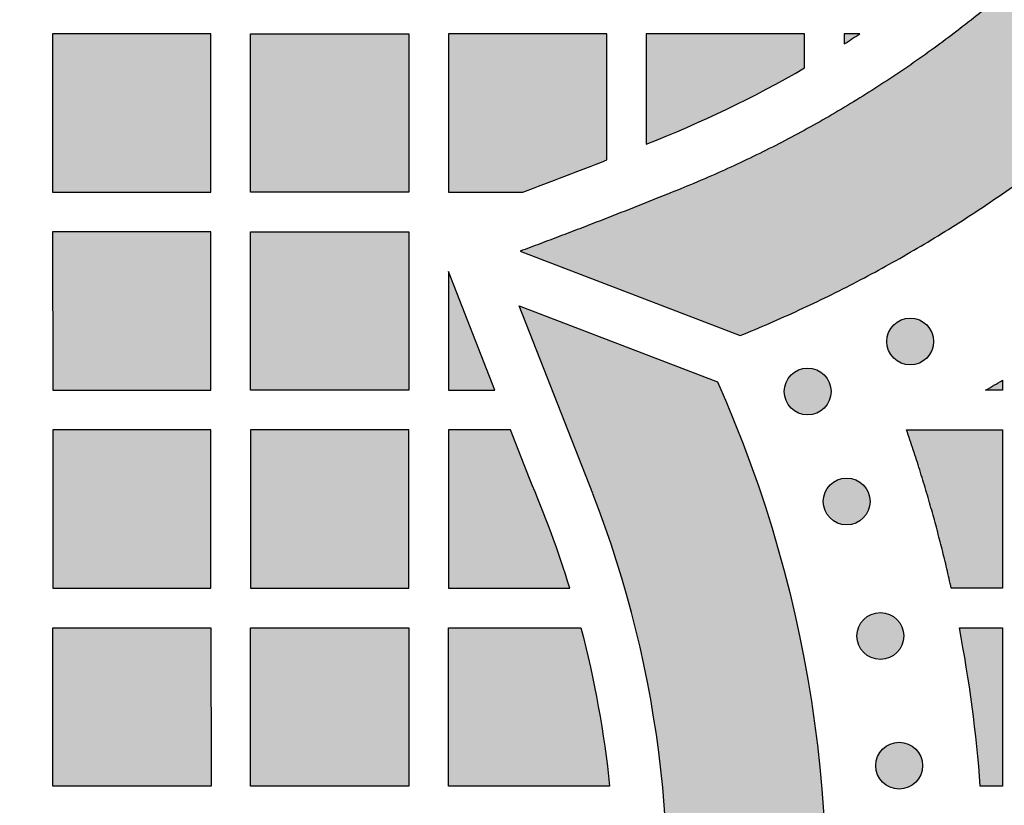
# Model space of a CAD drawing. Header units: millimetres. Extents: x -3873 to -97, y 912 to 4165.
# Tile 193 of 656: x -3210 to -3135, y 1352 to 1412. Entities that reach past the tile are written whole.
import ezdxf

# ---------------------------------------------------------------- set-up
doc = ezdxf.new("R2010")
doc.units = ezdxf.units.MM
doc.layers.add('pattern', color=7, linetype='Continuous', true_color=0x000000)

msp = doc.modelspace()

# ---------------------------------------------------------------- hatches: boundary and pattern name
at = {"layer": 'pattern'}
for points in [[(-3100.519, 1457.437), (-3100.543, 1459.243), (-3100.619, 1461.05), (-3100.748, 1462.857), (-3100.93, 1464.661), (-3101.164, 1466.46), (-3101.451, 1468.252), (-3101.79, 1470.033), (-3102.182, 1471.803), (-3102.625, 1473.557), (-3103.119, 1475.295), (-3103.664, 1477.014), (-3104.258, 1478.711), (-3104.901, 1480.385), (-3105.59, 1482.033), (-3106.326, 1483.653), (-3107.106, 1485.245), (-3107.845, 1486.66), (-3108.615, 1488.062), (-3109.413, 1489.449), (-3110.242, 1490.822), (-3111.099, 1492.178), (-3111.984, 1493.516), (-3112.898, 1494.837), (-3113.838, 1496.139), (-3114.806, 1497.421), (-3115.799, 1498.683), (-3116.818, 1499.923), (-3117.862, 1501.141), (-3118.93, 1502.337), (-3120.021, 1503.508), (-3121.135, 1504.656), (-3122.27, 1505.779), (-3124.046, 1507.459), (-3125.865, 1509.099), (-3127.726, 1510.698), (-3129.628, 1512.255), (-3131.569, 1513.767), (-3133.547, 1515.233), (-3135.561, 1516.652), (-3137.609, 1518.023), (-3139.69, 1519.344), (-3141.801, 1520.614), (-3143.94, 1521.832), (-3146.107, 1522.998), (-3148.298, 1524.11), (-3150.512, 1525.168), (-3152.747, 1526.171), (-3155.001, 1527.118), (-3171.697, 1520.742), (-3159.518, 1516), (-3157.528, 1515.164), (-3155.555, 1514.279), (-3153.6, 1513.345), (-3151.665, 1512.363), (-3149.753, 1511.334), (-3147.863, 1510.258), (-3146, 1509.137), (-3144.163, 1507.97), (-3142.354, 1506.76), (-3140.576, 1505.507), (-3138.83, 1504.213), (-3137.116, 1502.878), (-3135.437, 1501.504), (-3133.794, 1500.092), (-3132.188, 1498.643), (-3130.62, 1497.16), (-3129.66, 1496.211), (-3128.719, 1495.241), (-3127.796, 1494.25), (-3126.893, 1493.24), (-3126.011, 1492.21), (-3125.15, 1491.161), (-3124.31, 1490.095), (-3123.492, 1489.011), (-3122.696, 1487.91), (-3121.924, 1486.793), (-3121.175, 1485.662), (-3120.451, 1484.515), (-3119.751, 1483.355), (-3119.075, 1482.182), (-3118.425, 1480.997), (-3117.8, 1479.8), (-3117.175, 1478.524), (-3116.585, 1477.225), (-3116.032, 1475.902), (-3115.517, 1474.559), (-3115.041, 1473.196), (-3114.604, 1471.815), (-3114.208, 1470.419), (-3113.853, 1469.008), (-3113.539, 1467.586), (-3113.267, 1466.152), (-3113.037, 1464.711), (-3112.849, 1463.263), (-3112.703, 1461.81), (-3112.6, 1460.354), (-3112.538, 1458.898), (-3112.519, 1457.443), (-3112.54, 1455.988), (-3112.602, 1454.532), (-3112.707, 1453.077), (-3112.854, 1451.625), (-3113.043, 1450.177), (-3113.274, 1448.736), (-3113.548, 1447.303), (-3113.863, 1445.881), (-3114.219, 1444.471), (-3114.617, 1443.075), (-3115.055, 1441.695), (-3115.532, 1440.332), (-3116.048, 1438.99), (-3116.602, 1437.668), (-3117.193, 1436.368), (-3117.82, 1435.093), (-3118.446, 1433.897), (-3119.097, 1432.712), (-3119.773, 1431.54), (-3120.474, 1430.381), (-3121.2, 1429.235), (-3121.95, 1428.104), (-3122.723, 1426.988), (-3123.519, 1425.888), (-3124.338, 1424.804), (-3125.179, 1423.739), (-3126.041, 1422.691), (-3126.925, 1421.662), (-3127.828, 1420.652), (-3128.752, 1419.662), (-3129.694, 1418.693), (-3130.654, 1417.744), (-3132.224, 1416.263), (-3133.831, 1414.816), (-3135.476, 1413.405), (-3137.156, 1412.032), (-3138.87, 1410.699), (-3140.618, 1409.406), (-3142.397, 1408.155), (-3144.207, 1406.946), (-3146.045, 1405.781), (-3147.909, 1404.661), (-3149.8, 1403.587), (-3151.713, 1402.56), (-3153.649, 1401.58), (-3155.605, 1400.647), (-3157.579, 1399.764), (-3159.569, 1398.929), (-3171.752, 1394.198), (-3155.062, 1387.808), (-3152.807, 1388.753), (-3150.571, 1389.754), (-3148.356, 1390.81), (-3146.164, 1391.92), (-3143.997, 1393.084), (-3141.856, 1394.3), (-3139.744, 1395.569), (-3137.662, 1396.888), (-3135.613, 1398.257), (-3133.597, 1399.674), (-3131.618, 1401.139), (-3129.676, 1402.649), (-3127.773, 1404.204), (-3125.91, 1405.801), (-3124.089, 1407.44), (-3122.312, 1409.119), (-3121.176, 1410.24), (-3120.061, 1411.387), (-3118.969, 1412.558), (-3117.9, 1413.752), (-3116.855, 1414.969), (-3115.835, 1416.209), (-3114.841, 1417.469), (-3113.872, 1418.751), (-3112.93, 1420.052), (-3112.016, 1421.372), (-3111.129, 1422.71), (-3110.271, 1424.065), (-3109.441, 1425.437), (-3108.641, 1426.824), (-3107.871, 1428.225), (-3107.131, 1429.639), (-3106.349, 1431.23), (-3105.612, 1432.85), (-3104.92, 1434.497), (-3104.277, 1436.17), (-3103.681, 1437.867), (-3103.135, 1439.585), (-3102.639, 1441.322), (-3102.194, 1443.076), (-3101.801, 1444.845), (-3101.46, 1446.626), (-3101.172, 1448.417), (-3100.936, 1450.215), (-3100.753, 1452.019), (-3100.622, 1453.826), (-3100.545, 1455.632)], [(-3195.189, 1410.662), (-3207.189, 1410.661), (-3207.188, 1398.661), (-3195.188, 1398.662)], [(-3192.189, 1410.663), (-3180.189, 1410.664), (-3180.188, 1398.664), (-3192.188, 1398.663)], [(-3171.541, 1398.664), (-3165.189, 1401.109), (-3165.189, 1410.665), (-3177.189, 1410.664), (-3177.188, 1398.664)], [(-3162.189, 1402.31), (-3160.643, 1402.929), (-3159.109, 1403.577), (-3157.587, 1404.256), (-3156.078, 1404.964), (-3154.583, 1405.7), (-3153.102, 1406.465), (-3151.638, 1407.259), (-3150.189, 1408.08), (-3150.189, 1410.666), (-3162.189, 1410.665)], [(-3146.005, 1410.666), (-3147.189, 1410.666), (-3147.189, 1409.901)], [(-3195.188, 1395.662), (-3207.188, 1395.661), (-3207.187, 1383.662), (-3195.187, 1383.663)], [(-3192.187, 1383.663), (-3192.188, 1395.662), (-3180.188, 1395.664), (-3180.187, 1383.664)], [(-3173.666, 1383.665), (-3177.188, 1392.664), (-3177.187, 1383.664)], [(-3255.671, 1285.41), (-3261.426, 1300.434), (-3247.199, 1294.869), (-3244.691, 1293.935), (-3242.144, 1293.079), (-3239.562, 1292.304), (-3236.95, 1291.612), (-3234.31, 1291.004), (-3231.648, 1290.483), (-3228.967, 1290.049), (-3226.272, 1289.702), (-3223.567, 1289.445), (-3220.857, 1289.277), (-3218.145, 1289.198), (-3215.437, 1289.208), (-3212.736, 1289.306), (-3210.047, 1289.492), (-3207.374, 1289.765), (-3204.721, 1290.122), (-3203.727, 1290.283), (-3202.733, 1290.463), (-3201.74, 1290.664), (-3200.749, 1290.884), (-3199.76, 1291.125), (-3198.774, 1291.385), (-3197.792, 1291.666), (-3196.813, 1291.967), (-3195.839, 1292.288), (-3194.87, 1292.628), (-3193.907, 1292.988), (-3192.95, 1293.368), (-3192.001, 1293.767), (-3191.059, 1294.185), (-3190.125, 1294.622), (-3189.2, 1295.078), (-3188.284, 1295.552), (-3187.379, 1296.045), (-3186.483, 1296.555), (-3185.599, 1297.083), (-3184.725, 1297.627), (-3183.864, 1298.189), (-3183.015, 1298.767), (-3182.179, 1299.361), (-3181.357, 1299.97), (-3180.548, 1300.595), (-3179.753, 1301.234), (-3178.973, 1301.888), (-3178.207, 1302.555), (-3177.457, 1303.235), (-3176.722, 1303.928), (-3176.003, 1304.633), (-3175.298, 1305.352), (-3174.605, 1306.087), (-3173.925, 1306.837), (-3173.258, 1307.603), (-3172.605, 1308.384), (-3171.966, 1309.178), (-3171.341, 1309.988), (-3170.732, 1310.81), (-3170.138, 1311.646), (-3169.56, 1312.495), (-3168.999, 1313.357), (-3168.454, 1314.23), (-3167.927, 1315.114), (-3167.416, 1316.01), (-3166.924, 1316.916), (-3166.45, 1317.832), (-3165.994, 1318.757), (-3165.557, 1319.691), (-3165.139, 1320.633), (-3164.741, 1321.582), (-3164.361, 1322.539), (-3164.001, 1323.502), (-3163.661, 1324.471), (-3163.34, 1325.445), (-3163.04, 1326.424), (-3162.759, 1327.407), (-3162.499, 1328.393), (-3162.258, 1329.382), (-3162.038, 1330.373), (-3161.838, 1331.366), (-3161.657, 1332.359), (-3161.497, 1333.354), (-3161.14, 1336.006), (-3160.868, 1338.679), (-3160.682, 1341.368), (-3160.584, 1344.069), (-3160.575, 1346.778), (-3160.654, 1349.489), (-3160.823, 1352.2), (-3161.081, 1354.905), (-3161.427, 1357.6), (-3161.862, 1360.281), (-3162.384, 1362.943), (-3162.992, 1365.582), (-3163.684, 1368.194), (-3164.46, 1370.776), (-3165.316, 1373.323), (-3166.251, 1375.831), (-3171.818, 1390.057), (-3156.793, 1384.304), (-3156.127, 1382.778), (-3155.487, 1381.236), (-3154.873, 1379.68), (-3154.285, 1378.109), (-3153.724, 1376.526), (-3153.19, 1374.93), (-3152.684, 1373.323), (-3152.207, 1371.704), (-3151.757, 1370.075), (-3151.336, 1368.436), (-3150.944, 1366.789), (-3150.582, 1365.133), (-3150.249, 1363.47), (-3149.945, 1361.801), (-3149.672, 1360.126), (-3149.428, 1358.445), (-3149.215, 1356.761), (-3149.032, 1355.074), (-3148.879, 1353.384), (-3148.757, 1351.693), (-3148.665, 1350), (-3148.603, 1348.308), (-3148.572, 1346.616), (-3148.571, 1344.926), (-3148.6, 1343.239), (-3148.659, 1341.554), (-3148.748, 1339.874), (-3148.866, 1338.198), (-3149.014, 1336.528), (-3149.191, 1334.865), (-3149.397, 1333.208), (-3149.632, 1331.559), (-3149.83, 1330.333), (-3150.052, 1329.108), (-3150.299, 1327.884), (-3150.57, 1326.662), (-3150.867, 1325.443), (-3151.188, 1324.227), (-3151.534, 1323.015), (-3151.905, 1321.808), (-3152.3, 1320.607), (-3152.719, 1319.413), (-3153.163, 1318.225), (-3153.631, 1317.046), (-3154.123, 1315.875), (-3154.638, 1314.714), (-3155.177, 1313.562), (-3155.739, 1312.422), (-3156.323, 1311.293), (-3156.93, 1310.176), (-3157.559, 1309.071), (-3158.21, 1307.981), (-3158.881, 1306.904), (-3159.573, 1305.842), (-3160.286, 1304.796), (-3161.018, 1303.765), (-3161.769, 1302.75), (-3162.539, 1301.753), (-3163.327, 1300.773), (-3164.133, 1299.81), (-3164.955, 1298.866), (-3165.794, 1297.941), (-3166.648, 1297.035), (-3167.517, 1296.149), (-3168.403, 1295.279), (-3169.309, 1294.425), (-3170.234, 1293.586), (-3171.178, 1292.764), (-3172.14, 1291.958), (-3173.12, 1291.17), (-3174.118, 1290.4), (-3175.132, 1289.648), (-3176.163, 1288.916), (-3177.209, 1288.203), (-3178.271, 1287.511), (-3179.348, 1286.839), (-3180.438, 1286.189), (-3181.542, 1285.559), (-3182.659, 1284.952), (-3183.788, 1284.368), (-3184.929, 1283.806), (-3186.08, 1283.267), (-3187.241, 1282.751), (-3188.412, 1282.259), (-3189.592, 1281.791), (-3190.779, 1281.347), (-3191.974, 1280.927), (-3193.174, 1280.532), (-3194.381, 1280.161), (-3195.593, 1279.815), (-3196.809, 1279.494), (-3198.028, 1279.197), (-3199.25, 1278.925), (-3200.474, 1278.678), (-3201.699, 1278.455), (-3202.925, 1278.258), (-3204.574, 1278.023), (-3206.23, 1277.817), (-3207.894, 1277.639), (-3209.564, 1277.491), (-3211.239, 1277.372), (-3212.92, 1277.283), (-3214.604, 1277.224), (-3216.292, 1277.195), (-3217.982, 1277.195), (-3219.673, 1277.226), (-3221.366, 1277.288), (-3223.058, 1277.379), (-3224.75, 1277.501), (-3226.439, 1277.654), (-3228.127, 1277.837), (-3229.811, 1278.05), (-3231.491, 1278.293), (-3233.166, 1278.566), (-3234.836, 1278.869), (-3236.499, 1279.202), (-3238.154, 1279.564), (-3239.802, 1279.956), (-3241.441, 1280.376), (-3243.07, 1280.826), (-3244.689, 1281.303), (-3246.296, 1281.809), (-3247.892, 1282.342), (-3249.476, 1282.903), (-3251.046, 1283.491), (-3252.602, 1284.105), (-3254.144, 1284.744)], [(-3143.434, 1386.103), (-3143.406, 1386.076), (-3143.377, 1386.049), (-3143.347, 1386.022), (-3143.316, 1385.996), (-3143.284, 1385.97), (-3143.252, 1385.945), (-3143.219, 1385.92), (-3143.185, 1385.896), (-3143.15, 1385.873), (-3143.114, 1385.85), (-3143.077, 1385.828), (-3143.04, 1385.807), (-3143.002, 1385.786), (-3142.963, 1385.766), (-3142.924, 1385.748), (-3142.884, 1385.73), (-3142.843, 1385.713), (-3142.802, 1385.697), (-3142.76, 1385.681), (-3142.717, 1385.667), (-3142.674, 1385.654), (-3142.631, 1385.642), (-3142.587, 1385.631), (-3142.543, 1385.621), (-3142.498, 1385.613), (-3142.453, 1385.605), (-3142.408, 1385.599), (-3142.362, 1385.593), (-3142.317, 1385.589), (-3142.271, 1385.586), (-3142.225, 1385.584), (-3142.179, 1385.584), (-3142.133, 1385.584), (-3142.087, 1385.586), (-3142.042, 1385.589), (-3141.996, 1385.593), (-3141.95, 1385.599), (-3141.905, 1385.605), (-3141.86, 1385.613), (-3141.816, 1385.621), (-3141.771, 1385.631), (-3141.727, 1385.642), (-3141.684, 1385.654), (-3141.641, 1385.667), (-3141.598, 1385.681), (-3141.556, 1385.697), (-3141.515, 1385.713), (-3141.474, 1385.73), (-3141.434, 1385.748), (-3141.395, 1385.767), (-3141.356, 1385.786), (-3141.318, 1385.807), (-3141.281, 1385.828), (-3141.244, 1385.85), (-3141.209, 1385.873), (-3141.174, 1385.896), (-3141.14, 1385.92), (-3141.106, 1385.945), (-3141.074, 1385.97), (-3141.042, 1385.996), (-3141.012, 1386.022), (-3140.982, 1386.049), (-3140.953, 1386.076), (-3140.925, 1386.104), (-3140.897, 1386.132), (-3140.87, 1386.161), (-3140.843, 1386.191), (-3140.817, 1386.221), (-3140.791, 1386.253), (-3140.766, 1386.285), (-3140.741, 1386.319), (-3140.717, 1386.353), (-3140.694, 1386.388), (-3140.671, 1386.423), (-3140.649, 1386.46), (-3140.628, 1386.497), (-3140.607, 1386.535), (-3140.588, 1386.574), (-3140.569, 1386.613), (-3140.551, 1386.653), (-3140.534, 1386.694), (-3140.518, 1386.736), (-3140.503, 1386.777), (-3140.489, 1386.82), (-3140.475, 1386.863), (-3140.463, 1386.906), (-3140.452, 1386.95), (-3140.443, 1386.995), (-3140.434, 1387.039), (-3140.426, 1387.084), (-3140.42, 1387.129), (-3140.414, 1387.175), (-3140.41, 1387.221), (-3140.407, 1387.266), (-3140.406, 1387.312), (-3140.405, 1387.358), (-3140.406, 1387.404), (-3140.407, 1387.45), (-3140.41, 1387.496), (-3140.414, 1387.541), (-3140.42, 1387.587), (-3140.426, 1387.632), (-3140.434, 1387.677), (-3140.443, 1387.722), (-3140.452, 1387.766), (-3140.463, 1387.81), (-3140.475, 1387.853), (-3140.489, 1387.896), (-3140.503, 1387.939), (-3140.518, 1387.981), (-3140.534, 1388.022), (-3140.551, 1388.063), (-3140.569, 1388.103), (-3140.588, 1388.142), (-3140.607, 1388.181), (-3140.628, 1388.219), (-3140.649, 1388.256), (-3140.671, 1388.293), (-3140.694, 1388.329), (-3140.717, 1388.364), (-3140.741, 1388.398), (-3140.766, 1388.431), (-3140.791, 1388.463), (-3140.817, 1388.495), (-3140.843, 1388.526), (-3140.87, 1388.556), (-3140.897, 1388.585), (-3140.925, 1388.613), (-3140.953, 1388.64), (-3140.982, 1388.667), (-3141.012, 1388.694), (-3141.043, 1388.72), (-3141.074, 1388.746), (-3141.107, 1388.771), (-3141.14, 1388.796), (-3141.174, 1388.82), (-3141.209, 1388.843), (-3141.245, 1388.866), (-3141.281, 1388.888), (-3141.318, 1388.91), (-3141.356, 1388.93), (-3141.395, 1388.95), (-3141.435, 1388.968), (-3141.475, 1388.986), (-3141.515, 1389.003), (-3141.557, 1389.02), (-3141.599, 1389.035), (-3141.641, 1389.049), (-3141.684, 1389.062), (-3141.728, 1389.074), (-3141.772, 1389.085), (-3141.816, 1389.095), (-3141.86, 1389.103), (-3141.905, 1389.111), (-3141.951, 1389.118), (-3141.996, 1389.123), (-3142.042, 1389.127), (-3142.088, 1389.13), (-3142.133, 1389.132), (-3142.179, 1389.132), (-3142.225, 1389.132), (-3142.271, 1389.13), (-3142.317, 1389.127), (-3142.363, 1389.123), (-3142.408, 1389.118), (-3142.453, 1389.111), (-3142.498, 1389.103), (-3142.543, 1389.095), (-3142.587, 1389.085), (-3142.631, 1389.074), (-3142.675, 1389.062), (-3142.718, 1389.049), (-3142.76, 1389.035), (-3142.802, 1389.019), (-3142.843, 1389.003), (-3142.884, 1388.986), (-3142.924, 1388.968), (-3142.964, 1388.95), (-3143.002, 1388.93), (-3143.04, 1388.909), (-3143.078, 1388.888), (-3143.114, 1388.866), (-3143.15, 1388.843), (-3143.185, 1388.82), (-3143.219, 1388.796), (-3143.252, 1388.771), (-3143.285, 1388.746), (-3143.316, 1388.72), (-3143.347, 1388.694), (-3143.377, 1388.667), (-3143.406, 1388.64), (-3143.434, 1388.613), (-3143.462, 1388.584), (-3143.489, 1388.555), (-3143.515, 1388.525), (-3143.542, 1388.495), (-3143.567, 1388.463), (-3143.593, 1388.431), (-3143.617, 1388.397), (-3143.641, 1388.363), (-3143.665, 1388.328), (-3143.687, 1388.293), (-3143.709, 1388.256), (-3143.731, 1388.219), (-3143.751, 1388.181), (-3143.771, 1388.142), (-3143.79, 1388.103), (-3143.808, 1388.063), (-3143.825, 1388.022), (-3143.841, 1387.981), (-3143.856, 1387.939), (-3143.87, 1387.896), (-3143.883, 1387.853), (-3143.895, 1387.81), (-3143.906, 1387.766), (-3143.916, 1387.721), (-3143.925, 1387.677), (-3143.932, 1387.632), (-3143.939, 1387.587), (-3143.944, 1387.541), (-3143.948, 1387.495), (-3143.951, 1387.45), (-3143.953, 1387.404), (-3143.954, 1387.358), (-3143.953, 1387.312), (-3143.951, 1387.266), (-3143.948, 1387.22), (-3143.944, 1387.175), (-3143.939, 1387.129), (-3143.932, 1387.084), (-3143.925, 1387.039), (-3143.916, 1386.994), (-3143.906, 1386.95), (-3143.895, 1386.906), (-3143.883, 1386.863), (-3143.87, 1386.82), (-3143.856, 1386.777), (-3143.841, 1386.735), (-3143.825, 1386.694), (-3143.808, 1386.653), (-3143.79, 1386.613), (-3143.771, 1386.574), (-3143.751, 1386.535), (-3143.731, 1386.497), (-3143.709, 1386.46), (-3143.687, 1386.423), (-3143.665, 1386.387), (-3143.641, 1386.353), (-3143.617, 1386.318), (-3143.592, 1386.285), (-3143.567, 1386.253), (-3143.541, 1386.221), (-3143.515, 1386.19), (-3143.488, 1386.16), (-3143.461, 1386.131)], [(-3151.212, 1382.312), (-3151.184, 1382.285), (-3151.155, 1382.258), (-3151.125, 1382.231), (-3151.095, 1382.205), (-3151.063, 1382.179), (-3151.03, 1382.154), (-3150.997, 1382.129), (-3150.963, 1382.105), (-3150.928, 1382.082), (-3150.892, 1382.059), (-3150.856, 1382.037), (-3150.819, 1382.016), (-3150.781, 1381.995), (-3150.742, 1381.976), (-3150.702, 1381.957), (-3150.662, 1381.939), (-3150.622, 1381.922), (-3150.58, 1381.906), (-3150.538, 1381.891), (-3150.496, 1381.876), (-3150.453, 1381.863), (-3150.409, 1381.851), (-3150.366, 1381.84), (-3150.321, 1381.831), (-3150.277, 1381.822), (-3150.232, 1381.814), (-3150.186, 1381.808), (-3150.141, 1381.802), (-3150.095, 1381.798), (-3150.049, 1381.795), (-3150.004, 1381.793), (-3149.958, 1381.793), (-3149.912, 1381.793), (-3149.866, 1381.795), (-3149.82, 1381.798), (-3149.774, 1381.802), (-3149.729, 1381.808), (-3149.684, 1381.814), (-3149.639, 1381.822), (-3149.594, 1381.831), (-3149.55, 1381.84), (-3149.506, 1381.851), (-3149.462, 1381.863), (-3149.419, 1381.877), (-3149.377, 1381.891), (-3149.335, 1381.906), (-3149.294, 1381.922), (-3149.253, 1381.939), (-3149.213, 1381.957), (-3149.173, 1381.976), (-3149.135, 1381.995), (-3149.097, 1382.016), (-3149.059, 1382.037), (-3149.023, 1382.059), (-3148.987, 1382.082), (-3148.952, 1382.105), (-3148.918, 1382.129), (-3148.885, 1382.154), (-3148.852, 1382.179), (-3148.821, 1382.205), (-3148.79, 1382.231), (-3148.76, 1382.258), (-3148.731, 1382.285), (-3148.703, 1382.313), (-3148.676, 1382.341), (-3148.648, 1382.37), (-3148.622, 1382.4), (-3148.595, 1382.43), (-3148.57, 1382.462), (-3148.544, 1382.495), (-3148.52, 1382.528), (-3148.496, 1382.562), (-3148.472, 1382.597), (-3148.45, 1382.633), (-3148.428, 1382.669), (-3148.406, 1382.706), (-3148.386, 1382.744), (-3148.366, 1382.783), (-3148.347, 1382.823), (-3148.329, 1382.863), (-3148.312, 1382.903), (-3148.296, 1382.945), (-3148.281, 1382.987), (-3148.267, 1383.029), (-3148.254, 1383.072), (-3148.242, 1383.116), (-3148.231, 1383.159), (-3148.221, 1383.204), (-3148.212, 1383.248), (-3148.205, 1383.293), (-3148.198, 1383.339), (-3148.193, 1383.384), (-3148.189, 1383.43), (-3148.186, 1383.476), (-3148.184, 1383.521), (-3148.184, 1383.567), (-3148.184, 1383.613), (-3148.186, 1383.659), (-3148.189, 1383.705), (-3148.193, 1383.751), (-3148.198, 1383.796), (-3148.205, 1383.841), (-3148.212, 1383.886), (-3148.221, 1383.931), (-3148.231, 1383.975), (-3148.242, 1384.019), (-3148.254, 1384.063), (-3148.267, 1384.106), (-3148.281, 1384.148), (-3148.296, 1384.19), (-3148.312, 1384.231), (-3148.33, 1384.272), (-3148.347, 1384.312), (-3148.366, 1384.352), (-3148.386, 1384.39), (-3148.406, 1384.428), (-3148.428, 1384.466), (-3148.45, 1384.502), (-3148.473, 1384.538), (-3148.496, 1384.573), (-3148.52, 1384.607), (-3148.545, 1384.64), (-3148.57, 1384.673), (-3148.596, 1384.704), (-3148.622, 1384.735), (-3148.649, 1384.765), (-3148.676, 1384.794), (-3148.703, 1384.822), (-3148.731, 1384.849), (-3148.76, 1384.877), (-3148.79, 1384.903), (-3148.821, 1384.93), (-3148.853, 1384.955), (-3148.885, 1384.981), (-3148.918, 1385.005), (-3148.953, 1385.029), (-3148.987, 1385.053), (-3149.023, 1385.075), (-3149.06, 1385.097), (-3149.097, 1385.119), (-3149.135, 1385.139), (-3149.174, 1385.159), (-3149.213, 1385.178), (-3149.253, 1385.196), (-3149.294, 1385.213), (-3149.335, 1385.229), (-3149.377, 1385.244), (-3149.42, 1385.258), (-3149.463, 1385.271), (-3149.506, 1385.283), (-3149.55, 1385.294), (-3149.594, 1385.304), (-3149.639, 1385.313), (-3149.684, 1385.32), (-3149.729, 1385.327), (-3149.775, 1385.332), (-3149.82, 1385.336), (-3149.866, 1385.339), (-3149.912, 1385.341), (-3149.958, 1385.341), (-3150.004, 1385.341), (-3150.05, 1385.339), (-3150.096, 1385.336), (-3150.141, 1385.332), (-3150.187, 1385.327), (-3150.232, 1385.32), (-3150.277, 1385.313), (-3150.322, 1385.304), (-3150.366, 1385.294), (-3150.41, 1385.283), (-3150.453, 1385.271), (-3150.496, 1385.258), (-3150.539, 1385.244), (-3150.581, 1385.229), (-3150.622, 1385.213), (-3150.663, 1385.195), (-3150.703, 1385.178), (-3150.742, 1385.159), (-3150.781, 1385.139), (-3150.819, 1385.119), (-3150.856, 1385.097), (-3150.893, 1385.075), (-3150.928, 1385.052), (-3150.963, 1385.029), (-3150.997, 1385.005), (-3151.031, 1384.98), (-3151.063, 1384.955), (-3151.095, 1384.929), (-3151.125, 1384.903), (-3151.155, 1384.876), (-3151.184, 1384.849), (-3151.213, 1384.822), (-3151.24, 1384.794), (-3151.267, 1384.765), (-3151.294, 1384.735), (-3151.32, 1384.704), (-3151.346, 1384.672), (-3151.371, 1384.64), (-3151.396, 1384.607), (-3151.42, 1384.572), (-3151.443, 1384.538), (-3151.466, 1384.502), (-3151.488, 1384.465), (-3151.509, 1384.428), (-3151.53, 1384.39), (-3151.549, 1384.351), (-3151.568, 1384.312), (-3151.586, 1384.272), (-3151.603, 1384.231), (-3151.619, 1384.19), (-3151.634, 1384.148), (-3151.649, 1384.105), (-3151.662, 1384.062), (-3151.674, 1384.019), (-3151.685, 1383.975), (-3151.694, 1383.931), (-3151.703, 1383.886), (-3151.711, 1383.841), (-3151.717, 1383.796), (-3151.723, 1383.75), (-3151.727, 1383.705), (-3151.73, 1383.659), (-3151.732, 1383.613), (-3151.732, 1383.567), (-3151.732, 1383.521), (-3151.73, 1383.475), (-3151.727, 1383.429), (-3151.723, 1383.384), (-3151.717, 1383.338), (-3151.711, 1383.293), (-3151.703, 1383.248), (-3151.694, 1383.203), (-3151.685, 1383.159), (-3151.674, 1383.115), (-3151.662, 1383.072), (-3151.648, 1383.029), (-3151.634, 1382.986), (-3151.619, 1382.944), (-3151.603, 1382.903), (-3151.586, 1382.862), (-3151.568, 1382.822), (-3151.549, 1382.783), (-3151.53, 1382.744), (-3151.509, 1382.706), (-3151.488, 1382.669), (-3151.466, 1382.632), (-3151.443, 1382.597), (-3151.42, 1382.562), (-3151.396, 1382.528), (-3151.371, 1382.494), (-3151.346, 1382.462), (-3151.32, 1382.43), (-3151.294, 1382.4), (-3151.267, 1382.37), (-3151.24, 1382.341)], [(-3136.473, 1383.667), (-3135.187, 1384.418), (-3135.187, 1383.668)], [(-3207.187, 1380.661), (-3207.186, 1368.661), (-3195.186, 1368.662), (-3195.187, 1380.662)], [(-3192.187, 1380.663), (-3192.186, 1368.663), (-3180.186, 1368.664), (-3180.187, 1380.664)], [(-3167.991, 1368.665), (-3168.668, 1370.776), (-3169.404, 1372.867), (-3170.199, 1374.937), (-3171.052, 1376.983), (-3172.492, 1380.664), (-3177.187, 1380.664), (-3177.186, 1368.664)], [(-3142.459, 1380.667), (-3135.187, 1380.667), (-3135.186, 1368.667), (-3139.067, 1368.667), (-3139.775, 1371.668), (-3140.577, 1374.67), (-3141.472, 1377.671)], [(-3148.252, 1373.989), (-3148.224, 1373.961), (-3148.195, 1373.934), (-3148.165, 1373.907), (-3148.134, 1373.881), (-3148.103, 1373.855), (-3148.07, 1373.83), (-3148.037, 1373.805), (-3148.003, 1373.781), (-3147.968, 1373.758), (-3147.932, 1373.735), (-3147.896, 1373.713), (-3147.858, 1373.692), (-3147.82, 1373.671), (-3147.782, 1373.652), (-3147.742, 1373.633), (-3147.702, 1373.615), (-3147.661, 1373.598), (-3147.62, 1373.582), (-3147.578, 1373.567), (-3147.536, 1373.553), (-3147.493, 1373.54), (-3147.449, 1373.528), (-3147.405, 1373.517), (-3147.361, 1373.507), (-3147.316, 1373.498), (-3147.271, 1373.49), (-3147.226, 1373.484), (-3147.181, 1373.479), (-3147.135, 1373.474), (-3147.089, 1373.471), (-3147.043, 1373.47), (-3146.997, 1373.469), (-3146.952, 1373.47), (-3146.906, 1373.471), (-3146.86, 1373.474), (-3146.814, 1373.479), (-3146.769, 1373.484), (-3146.723, 1373.49), (-3146.679, 1373.498), (-3146.634, 1373.507), (-3146.59, 1373.517), (-3146.546, 1373.528), (-3146.502, 1373.54), (-3146.459, 1373.553), (-3146.417, 1373.567), (-3146.375, 1373.582), (-3146.333, 1373.598), (-3146.293, 1373.615), (-3146.253, 1373.633), (-3146.213, 1373.652), (-3146.174, 1373.672), (-3146.136, 1373.692), (-3146.099, 1373.713), (-3146.063, 1373.735), (-3146.027, 1373.758), (-3145.992, 1373.782), (-3145.958, 1373.806), (-3145.925, 1373.83), (-3145.892, 1373.855), (-3145.861, 1373.881), (-3145.83, 1373.907), (-3145.8, 1373.934), (-3145.771, 1373.961), (-3145.743, 1373.989), (-3145.715, 1374.017), (-3145.688, 1374.046), (-3145.661, 1374.076), (-3145.635, 1374.107), (-3145.609, 1374.138), (-3145.584, 1374.171), (-3145.56, 1374.204), (-3145.536, 1374.238), (-3145.512, 1374.273), (-3145.489, 1374.309), (-3145.467, 1374.345), (-3145.446, 1374.383), (-3145.426, 1374.421), (-3145.406, 1374.459), (-3145.387, 1374.499), (-3145.369, 1374.539), (-3145.352, 1374.58), (-3145.336, 1374.621), (-3145.321, 1374.663), (-3145.307, 1374.705), (-3145.294, 1374.748), (-3145.282, 1374.792), (-3145.271, 1374.836), (-3145.261, 1374.88), (-3145.252, 1374.925), (-3145.245, 1374.97), (-3145.238, 1375.015), (-3145.233, 1375.06), (-3145.229, 1375.106), (-3145.226, 1375.152), (-3145.224, 1375.198), (-3145.223, 1375.244), (-3145.224, 1375.289), (-3145.226, 1375.335), (-3145.229, 1375.381), (-3145.233, 1375.427), (-3145.238, 1375.472), (-3145.245, 1375.517), (-3145.252, 1375.562), (-3145.261, 1375.607), (-3145.271, 1375.651), (-3145.282, 1375.695), (-3145.294, 1375.739), (-3145.307, 1375.782), (-3145.321, 1375.824), (-3145.336, 1375.866), (-3145.352, 1375.907), (-3145.369, 1375.948), (-3145.387, 1375.988), (-3145.406, 1376.028), (-3145.426, 1376.066), (-3145.446, 1376.104), (-3145.468, 1376.142), (-3145.49, 1376.178), (-3145.512, 1376.214), (-3145.536, 1376.249), (-3145.56, 1376.283), (-3145.584, 1376.316), (-3145.61, 1376.349), (-3145.635, 1376.38), (-3145.662, 1376.411), (-3145.688, 1376.441), (-3145.716, 1376.47), (-3145.743, 1376.498), (-3145.771, 1376.526), (-3145.8, 1376.553), (-3145.83, 1376.58), (-3145.861, 1376.606), (-3145.892, 1376.632), (-3145.925, 1376.657), (-3145.958, 1376.681), (-3145.992, 1376.705), (-3146.027, 1376.729), (-3146.063, 1376.752), (-3146.099, 1376.774), (-3146.137, 1376.795), (-3146.175, 1376.815), (-3146.213, 1376.835), (-3146.253, 1376.854), (-3146.293, 1376.872), (-3146.334, 1376.889), (-3146.375, 1376.905), (-3146.417, 1376.92), (-3146.459, 1376.934), (-3146.502, 1376.947), (-3146.546, 1376.959), (-3146.59, 1376.97), (-3146.634, 1376.98), (-3146.679, 1376.989), (-3146.724, 1376.996), (-3146.769, 1377.003), (-3146.814, 1377.008), (-3146.86, 1377.012), (-3146.906, 1377.015), (-3146.952, 1377.017), (-3146.998, 1377.018), (-3147.044, 1377.017), (-3147.09, 1377.015), (-3147.135, 1377.012), (-3147.181, 1377.008), (-3147.226, 1377.003), (-3147.272, 1376.996), (-3147.317, 1376.989), (-3147.361, 1376.98), (-3147.406, 1376.97), (-3147.449, 1376.959), (-3147.493, 1376.947), (-3147.536, 1376.934), (-3147.578, 1376.92), (-3147.62, 1376.905), (-3147.662, 1376.889), (-3147.702, 1376.872), (-3147.743, 1376.854), (-3147.782, 1376.835), (-3147.821, 1376.815), (-3147.859, 1376.795), (-3147.896, 1376.773), (-3147.932, 1376.751), (-3147.968, 1376.729), (-3148.003, 1376.705), (-3148.037, 1376.681), (-3148.07, 1376.657), (-3148.103, 1376.631), (-3148.134, 1376.606), (-3148.165, 1376.579), (-3148.195, 1376.553), (-3148.224, 1376.525), (-3148.252, 1376.498), (-3148.28, 1376.47), (-3148.307, 1376.441), (-3148.334, 1376.411), (-3148.36, 1376.38), (-3148.386, 1376.348), (-3148.411, 1376.316), (-3148.436, 1376.283), (-3148.46, 1376.249), (-3148.483, 1376.214), (-3148.506, 1376.178), (-3148.528, 1376.142), (-3148.549, 1376.104), (-3148.57, 1376.066), (-3148.589, 1376.027), (-3148.608, 1375.988), (-3148.626, 1375.948), (-3148.643, 1375.907), (-3148.659, 1375.866), (-3148.674, 1375.824), (-3148.688, 1375.781), (-3148.701, 1375.738), (-3148.713, 1375.695), (-3148.724, 1375.651), (-3148.734, 1375.607), (-3148.743, 1375.562), (-3148.751, 1375.517), (-3148.757, 1375.472), (-3148.762, 1375.426), (-3148.767, 1375.381), (-3148.77, 1375.335), (-3148.771, 1375.289), (-3148.772, 1375.243), (-3148.771, 1375.197), (-3148.769, 1375.151), (-3148.767, 1375.106), (-3148.762, 1375.06), (-3148.757, 1375.015), (-3148.751, 1374.969), (-3148.743, 1374.924), (-3148.734, 1374.88), (-3148.724, 1374.835), (-3148.713, 1374.791), (-3148.701, 1374.748), (-3148.688, 1374.705), (-3148.674, 1374.663), (-3148.659, 1374.621), (-3148.643, 1374.579), (-3148.626, 1374.539), (-3148.608, 1374.498), (-3148.589, 1374.459), (-3148.569, 1374.42), (-3148.549, 1374.382), (-3148.528, 1374.345), (-3148.506, 1374.309), (-3148.483, 1374.273), (-3148.459, 1374.238), (-3148.435, 1374.204), (-3148.411, 1374.171), (-3148.386, 1374.138), (-3148.36, 1374.106), (-3148.334, 1374.076), (-3148.307, 1374.046), (-3148.28, 1374.017)], [(-3145.698, 1363.796), (-3145.669, 1363.768), (-3145.64, 1363.741), (-3145.61, 1363.714), (-3145.58, 1363.688), (-3145.548, 1363.662), (-3145.516, 1363.637), (-3145.482, 1363.612), (-3145.448, 1363.588), (-3145.413, 1363.565), (-3145.378, 1363.542), (-3145.341, 1363.52), (-3145.304, 1363.499), (-3145.266, 1363.478), (-3145.227, 1363.459), (-3145.188, 1363.44), (-3145.148, 1363.422), (-3145.107, 1363.405), (-3145.065, 1363.389), (-3145.024, 1363.374), (-3144.981, 1363.359), (-3144.938, 1363.346), (-3144.895, 1363.334), (-3144.851, 1363.323), (-3144.806, 1363.314), (-3144.762, 1363.305), (-3144.717, 1363.297), (-3144.672, 1363.291), (-3144.626, 1363.285), (-3144.58, 1363.281), (-3144.535, 1363.278), (-3144.489, 1363.277), (-3144.443, 1363.276), (-3144.397, 1363.277), (-3144.351, 1363.278), (-3144.305, 1363.281), (-3144.26, 1363.285), (-3144.214, 1363.291), (-3144.169, 1363.297), (-3144.124, 1363.305), (-3144.079, 1363.314), (-3144.035, 1363.323), (-3143.991, 1363.334), (-3143.948, 1363.346), (-3143.905, 1363.36), (-3143.862, 1363.374), (-3143.82, 1363.389), (-3143.779, 1363.405), (-3143.738, 1363.422), (-3143.698, 1363.44), (-3143.659, 1363.459), (-3143.62, 1363.478), (-3143.582, 1363.499), (-3143.545, 1363.52), (-3143.508, 1363.542), (-3143.472, 1363.565), (-3143.437, 1363.588), (-3143.403, 1363.612), (-3143.37, 1363.637), (-3143.338, 1363.662), (-3143.306, 1363.688), (-3143.275, 1363.714), (-3143.245, 1363.741), (-3143.216, 1363.768), (-3143.188, 1363.796), (-3143.161, 1363.824), (-3143.134, 1363.853), (-3143.107, 1363.883), (-3143.081, 1363.914), (-3143.055, 1363.945), (-3143.03, 1363.978), (-3143.005, 1364.011), (-3142.981, 1364.045), (-3142.958, 1364.08), (-3142.935, 1364.116), (-3142.913, 1364.152), (-3142.892, 1364.189), (-3142.871, 1364.227), (-3142.851, 1364.266), (-3142.833, 1364.306), (-3142.815, 1364.346), (-3142.798, 1364.386), (-3142.781, 1364.428), (-3142.766, 1364.47), (-3142.752, 1364.512), (-3142.739, 1364.555), (-3142.727, 1364.599), (-3142.716, 1364.643), (-3142.706, 1364.687), (-3142.698, 1364.731), (-3142.69, 1364.776), (-3142.683, 1364.822), (-3142.678, 1364.867), (-3142.674, 1364.913), (-3142.671, 1364.959), (-3142.669, 1365.004), (-3142.669, 1365.05), (-3142.669, 1365.096), (-3142.671, 1365.142), (-3142.674, 1365.188), (-3142.678, 1365.234), (-3142.684, 1365.279), (-3142.69, 1365.324), (-3142.698, 1365.369), (-3142.706, 1365.414), (-3142.716, 1365.458), (-3142.727, 1365.502), (-3142.739, 1365.546), (-3142.752, 1365.589), (-3142.766, 1365.631), (-3142.782, 1365.673), (-3142.798, 1365.714), (-3142.815, 1365.755), (-3142.833, 1365.795), (-3142.851, 1365.835), (-3142.871, 1365.873), (-3142.892, 1365.911), (-3142.913, 1365.949), (-3142.935, 1365.985), (-3142.958, 1366.021), (-3142.981, 1366.056), (-3143.005, 1366.09), (-3143.03, 1366.123), (-3143.055, 1366.156), (-3143.081, 1366.187), (-3143.107, 1366.218), (-3143.134, 1366.248), (-3143.161, 1366.277), (-3143.188, 1366.305), (-3143.217, 1366.332), (-3143.246, 1366.36), (-3143.276, 1366.386), (-3143.306, 1366.413), (-3143.338, 1366.438), (-3143.37, 1366.464), (-3143.404, 1366.488), (-3143.438, 1366.512), (-3143.473, 1366.536), (-3143.508, 1366.558), (-3143.545, 1366.58), (-3143.582, 1366.602), (-3143.62, 1366.622), (-3143.659, 1366.642), (-3143.698, 1366.661), (-3143.738, 1366.679), (-3143.779, 1366.696), (-3143.821, 1366.712), (-3143.862, 1366.727), (-3143.905, 1366.741), (-3143.948, 1366.754), (-3143.991, 1366.766), (-3144.035, 1366.777), (-3144.08, 1366.787), (-3144.124, 1366.796), (-3144.169, 1366.803), (-3144.214, 1366.81), (-3144.26, 1366.815), (-3144.306, 1366.819), (-3144.351, 1366.822), (-3144.397, 1366.824), (-3144.443, 1366.825), (-3144.489, 1366.824), (-3144.535, 1366.822), (-3144.581, 1366.819), (-3144.626, 1366.815), (-3144.672, 1366.81), (-3144.717, 1366.803), (-3144.762, 1366.796), (-3144.807, 1366.787), (-3144.851, 1366.777), (-3144.895, 1366.766), (-3144.938, 1366.754), (-3144.981, 1366.741), (-3145.024, 1366.727), (-3145.066, 1366.712), (-3145.107, 1366.696), (-3145.148, 1366.679), (-3145.188, 1366.661), (-3145.227, 1366.642), (-3145.266, 1366.622), (-3145.304, 1366.602), (-3145.341, 1366.58), (-3145.378, 1366.558), (-3145.414, 1366.536), (-3145.448, 1366.512), (-3145.483, 1366.488), (-3145.516, 1366.463), (-3145.548, 1366.438), (-3145.58, 1366.412), (-3145.611, 1366.386), (-3145.641, 1366.359), (-3145.67, 1366.332), (-3145.698, 1366.305), (-3145.725, 1366.277), (-3145.752, 1366.248), (-3145.779, 1366.218), (-3145.805, 1366.187), (-3145.831, 1366.155), (-3145.856, 1366.123), (-3145.881, 1366.09), (-3145.905, 1366.056), (-3145.928, 1366.021), (-3145.951, 1365.985), (-3145.973, 1365.948), (-3145.994, 1365.911), (-3146.015, 1365.873), (-3146.035, 1365.834), (-3146.053, 1365.795), (-3146.071, 1365.755), (-3146.088, 1365.714), (-3146.105, 1365.673), (-3146.12, 1365.631), (-3146.134, 1365.588), (-3146.147, 1365.545), (-3146.159, 1365.502), (-3146.17, 1365.458), (-3146.18, 1365.414), (-3146.188, 1365.369), (-3146.196, 1365.324), (-3146.203, 1365.279), (-3146.208, 1365.233), (-3146.212, 1365.188), (-3146.215, 1365.142), (-3146.217, 1365.096), (-3146.217, 1365.05), (-3146.217, 1365.004), (-3146.215, 1364.958), (-3146.212, 1364.913), (-3146.208, 1364.867), (-3146.202, 1364.821), (-3146.196, 1364.776), (-3146.188, 1364.731), (-3146.18, 1364.687), (-3146.17, 1364.642), (-3146.159, 1364.598), (-3146.147, 1364.555), (-3146.134, 1364.512), (-3146.12, 1364.469), (-3146.104, 1364.427), (-3146.088, 1364.386), (-3146.071, 1364.345), (-3146.053, 1364.305), (-3146.035, 1364.266), (-3146.015, 1364.227), (-3145.994, 1364.189), (-3145.973, 1364.152), (-3145.951, 1364.115), (-3145.928, 1364.08), (-3145.905, 1364.045), (-3145.881, 1364.011), (-3145.856, 1363.977), (-3145.831, 1363.945), (-3145.805, 1363.913), (-3145.779, 1363.883), (-3145.752, 1363.853), (-3145.725, 1363.824)], [(-3207.186, 1365.661), (-3195.186, 1365.662), (-3195.185, 1353.663), (-3207.185, 1353.662)], [(-3180.186, 1365.664), (-3180.185, 1353.664), (-3192.185, 1353.663), (-3192.185, 1365.663)], [(-3164.971, 1353.665), (-3177.185, 1353.664), (-3177.186, 1365.664), (-3167.141, 1365.665), (-3166.768, 1364.186), (-3166.424, 1362.7), (-3166.109, 1361.207), (-3165.823, 1359.707), (-3165.566, 1358.202), (-3165.338, 1356.693), (-3165.14, 1355.181)], [(-3138.451, 1365.667), (-3135.186, 1365.667), (-3135.185, 1353.668), (-3136.865, 1353.667), (-3137.134, 1356.682), (-3137.488, 1359.69), (-3137.927, 1362.686)], [(-3144.273, 1353.974), (-3144.245, 1353.947), (-3144.216, 1353.92), (-3144.186, 1353.893), (-3144.155, 1353.867), (-3144.124, 1353.841), (-3144.091, 1353.816), (-3144.058, 1353.791), (-3144.024, 1353.767), (-3143.989, 1353.744), (-3143.953, 1353.721), (-3143.917, 1353.699), (-3143.88, 1353.678), (-3143.842, 1353.657), (-3143.803, 1353.637), (-3143.763, 1353.619), (-3143.723, 1353.601), (-3143.683, 1353.584), (-3143.641, 1353.568), (-3143.599, 1353.552), (-3143.557, 1353.538), (-3143.514, 1353.525), (-3143.47, 1353.513), (-3143.426, 1353.502), (-3143.382, 1353.492), (-3143.338, 1353.484), (-3143.293, 1353.476), (-3143.247, 1353.47), (-3143.202, 1353.464), (-3143.156, 1353.46), (-3143.11, 1353.457), (-3143.065, 1353.455), (-3143.019, 1353.455), (-3142.973, 1353.455), (-3142.927, 1353.457), (-3142.881, 1353.46), (-3142.835, 1353.464), (-3142.79, 1353.47), (-3142.745, 1353.476), (-3142.7, 1353.484), (-3142.655, 1353.492), (-3142.611, 1353.502), (-3142.567, 1353.513), (-3142.523, 1353.525), (-3142.48, 1353.538), (-3142.438, 1353.553), (-3142.396, 1353.568), (-3142.355, 1353.584), (-3142.314, 1353.601), (-3142.274, 1353.619), (-3142.234, 1353.638), (-3142.196, 1353.657), (-3142.158, 1353.678), (-3142.12, 1353.699), (-3142.084, 1353.721), (-3142.048, 1353.744), (-3142.013, 1353.767), (-3141.979, 1353.791), (-3141.946, 1353.816), (-3141.913, 1353.841), (-3141.882, 1353.867), (-3141.851, 1353.893), (-3141.821, 1353.92), (-3141.792, 1353.947), (-3141.764, 1353.975), (-3141.736, 1354.003), (-3141.709, 1354.032), (-3141.683, 1354.062), (-3141.656, 1354.092), (-3141.631, 1354.124), (-3141.605, 1354.156), (-3141.581, 1354.19), (-3141.557, 1354.224), (-3141.533, 1354.259), (-3141.511, 1354.294), (-3141.489, 1354.331), (-3141.467, 1354.368), (-3141.447, 1354.406), (-3141.427, 1354.445), (-3141.408, 1354.484), (-3141.39, 1354.524), (-3141.373, 1354.565), (-3141.357, 1354.607), (-3141.342, 1354.649), (-3141.328, 1354.691), (-3141.315, 1354.734), (-3141.303, 1354.777), (-3141.292, 1354.821), (-3141.282, 1354.866), (-3141.273, 1354.91), (-3141.266, 1354.955), (-3141.259, 1355), (-3141.254, 1355.046), (-3141.25, 1355.092), (-3141.247, 1355.137), (-3141.245, 1355.183), (-3141.244, 1355.229), (-3141.245, 1355.275), (-3141.247, 1355.321), (-3141.25, 1355.367), (-3141.254, 1355.412), (-3141.259, 1355.458), (-3141.266, 1355.503), (-3141.273, 1355.548), (-3141.282, 1355.593), (-3141.292, 1355.637), (-3141.303, 1355.681), (-3141.315, 1355.724), (-3141.328, 1355.767), (-3141.342, 1355.81), (-3141.357, 1355.852), (-3141.373, 1355.893), (-3141.39, 1355.934), (-3141.408, 1355.974), (-3141.427, 1356.013), (-3141.447, 1356.052), (-3141.467, 1356.09), (-3141.489, 1356.127), (-3141.511, 1356.164), (-3141.533, 1356.2), (-3141.557, 1356.235), (-3141.581, 1356.269), (-3141.606, 1356.302), (-3141.631, 1356.334), (-3141.657, 1356.366), (-3141.683, 1356.397), (-3141.71, 1356.427), (-3141.737, 1356.456), (-3141.764, 1356.484), (-3141.792, 1356.511), (-3141.821, 1356.538), (-3141.851, 1356.565), (-3141.882, 1356.591), (-3141.914, 1356.617), (-3141.946, 1356.642), (-3141.979, 1356.667), (-3142.013, 1356.691), (-3142.048, 1356.715), (-3142.084, 1356.737), (-3142.121, 1356.759), (-3142.158, 1356.781), (-3142.196, 1356.801), (-3142.235, 1356.821), (-3142.274, 1356.84), (-3142.314, 1356.857), (-3142.355, 1356.874), (-3142.396, 1356.891), (-3142.438, 1356.906), (-3142.481, 1356.92), (-3142.524, 1356.933), (-3142.567, 1356.945), (-3142.611, 1356.956), (-3142.655, 1356.966), (-3142.7, 1356.974), (-3142.745, 1356.982), (-3142.79, 1356.989), (-3142.836, 1356.994), (-3142.881, 1356.998), (-3142.927, 1357.001), (-3142.973, 1357.003), (-3143.019, 1357.003), (-3143.065, 1357.003), (-3143.111, 1357.001), (-3143.156, 1356.998), (-3143.202, 1356.994), (-3143.248, 1356.989), (-3143.293, 1356.982), (-3143.338, 1356.974), (-3143.382, 1356.966), (-3143.427, 1356.956), (-3143.471, 1356.945), (-3143.514, 1356.933), (-3143.557, 1356.92), (-3143.6, 1356.906), (-3143.641, 1356.89), (-3143.683, 1356.874), (-3143.724, 1356.857), (-3143.764, 1356.839), (-3143.803, 1356.821), (-3143.842, 1356.801), (-3143.88, 1356.78), (-3143.917, 1356.759), (-3143.954, 1356.737), (-3143.989, 1356.714), (-3144.024, 1356.691), (-3144.058, 1356.667), (-3144.092, 1356.642), (-3144.124, 1356.617), (-3144.156, 1356.591), (-3144.186, 1356.565), (-3144.216, 1356.538), (-3144.245, 1356.511), (-3144.273, 1356.484), (-3144.301, 1356.455), (-3144.328, 1356.426), (-3144.355, 1356.397), (-3144.381, 1356.366), (-3144.407, 1356.334), (-3144.432, 1356.302), (-3144.457, 1356.268), (-3144.481, 1356.234), (-3144.504, 1356.199), (-3144.527, 1356.164), (-3144.549, 1356.127), (-3144.57, 1356.09), (-3144.591, 1356.052), (-3144.61, 1356.013), (-3144.629, 1355.974), (-3144.647, 1355.934), (-3144.664, 1355.893), (-3144.68, 1355.852), (-3144.695, 1355.81), (-3144.709, 1355.767), (-3144.723, 1355.724), (-3144.735, 1355.681), (-3144.746, 1355.637), (-3144.755, 1355.592), (-3144.764, 1355.548), (-3144.772, 1355.503), (-3144.778, 1355.458), (-3144.784, 1355.412), (-3144.788, 1355.367), (-3144.791, 1355.321), (-3144.792, 1355.275), (-3144.793, 1355.229), (-3144.792, 1355.183), (-3144.791, 1355.137), (-3144.788, 1355.091), (-3144.784, 1355.046), (-3144.778, 1355), (-3144.772, 1354.955), (-3144.764, 1354.91), (-3144.755, 1354.865), (-3144.745, 1354.821), (-3144.735, 1354.777), (-3144.722, 1354.734), (-3144.709, 1354.691), (-3144.695, 1354.648), (-3144.68, 1354.606), (-3144.664, 1354.565), (-3144.647, 1354.524), (-3144.629, 1354.484), (-3144.61, 1354.445), (-3144.591, 1354.406), (-3144.57, 1354.368), (-3144.549, 1354.331), (-3144.527, 1354.294), (-3144.504, 1354.258), (-3144.481, 1354.224), (-3144.457, 1354.189), (-3144.432, 1354.156), (-3144.407, 1354.124), (-3144.381, 1354.092), (-3144.355, 1354.061), (-3144.328, 1354.032), (-3144.301, 1354.002)]]:
    msp.add_hatch(color=256, dxfattribs=at).paths.add_polyline_path(points, flags=0)

# ---------------------------------------------------------------- linework, layer by layer
for p, q in [((-3171.752, 1394.198), (-3155.062, 1387.808)), ((-3142.459, 1380.667), (-3135.187, 1380.667)), ((-3135.187, 1380.667), (-3135.186, 1368.667)), ((-3135.186, 1368.667), (-3139.067, 1368.667))]:
    msp.add_line(p, q, dxfattribs=at)
for points in [[(-3195.189, 1410.662), (-3207.189, 1410.661), (-3207.188, 1398.661), (-3195.188, 1398.662)], [(-3192.189, 1410.663), (-3180.189, 1410.664), (-3180.188, 1398.664), (-3192.188, 1398.663)], [(-3195.188, 1395.662), (-3207.188, 1395.661), (-3207.187, 1383.662), (-3195.187, 1383.663)], [(-3192.187, 1383.663), (-3192.188, 1395.662), (-3180.188, 1395.664), (-3180.187, 1383.664)], [(-3173.666, 1383.665), (-3177.188, 1392.664), (-3177.187, 1383.664)], [(-3207.187, 1380.661), (-3207.186, 1368.661), (-3195.186, 1368.662), (-3195.187, 1380.662)], [(-3192.187, 1380.663), (-3192.186, 1368.663), (-3180.186, 1368.664), (-3180.187, 1380.664)], [(-3207.186, 1365.661), (-3195.186, 1365.662), (-3195.185, 1353.663), (-3207.185, 1353.662)], [(-3180.186, 1365.664), (-3180.185, 1353.664), (-3192.185, 1353.663), (-3192.185, 1365.663)]]:
    msp.add_lwpolyline(points, close=True, dxfattribs=at)
for points in [[(-3165.189, 1401.109), (-3165.189, 1410.665), (-3177.189, 1410.664), (-3177.188, 1398.664), (-3171.541, 1398.664)], [(-3150.189, 1408.08), (-3150.189, 1410.666), (-3162.189, 1410.665), (-3162.189, 1402.31)], [(-3146.005, 1410.666), (-3147.189, 1410.666), (-3147.189, 1409.901)], [(-3166.251, 1375.831), (-3171.818, 1390.057), (-3156.793, 1384.304)], [(-3135.187, 1384.418), (-3135.187, 1383.668), (-3136.473, 1383.667)], [(-3171.052, 1376.983), (-3172.492, 1380.664), (-3177.187, 1380.664), (-3177.186, 1368.664), (-3167.991, 1368.665)], [(-3164.971, 1353.665), (-3177.185, 1353.664), (-3177.186, 1365.664), (-3167.141, 1365.665)], [(-3138.451, 1365.667), (-3135.186, 1365.667), (-3135.185, 1353.668), (-3136.865, 1353.667)]]:
    msp.add_lwpolyline(points, dxfattribs=at)
for centre in [(-3142.179, 1387.358), (-3149.958, 1383.567), (-3146.998, 1375.243), (-3144.443, 1365.05), (-3143.019, 1355.229)]:
    msp.add_circle(centre, 1.774, dxfattribs=at)
for centre, radius, start, end in [((-3193.552, 1482.896), 86.475, 302.42157, 303.35564), ((-3193.552, 1482.896), 86.475, 291.26557, 300.09611), ((-3327.211, 1812.689), 442.322, 290.60582, 291.48754), ((-3193.552, 1482.896), 114.475, 299.90878, 300.65388), ((-3243.219, 1345.712), 78.651, 16.96767, 23.42782), ((-3243.219, 1345.712), 82.651, 351.40058, 21.37119), ((-3243.219, 1345.712), 106.651, 4.27787, 10.7839)]:
    msp.add_arc(centre, radius, start, end, dxfattribs=at)
at = {"layer": 'pattern', "extrusion": (0, 0, -1)}
for radius, start, end in [(94.651, 155.9376, 188.59942), (78.651, 165.30417, 174.19633)]:
    msp.add_arc((3243.219, 1345.712), radius, start, end, dxfattribs=at)
at = {"layer": 'pattern'}
for points, weights, knots in [([(-3112.519, 1457.443), (-3112.519, 1445.482), (-3117.82, 1435.093), (-3122.791, 1425.349), (-3130.654, 1417.744), (-3143.285, 1405.529), (-3159.569, 1398.929), (-3165.626, 1396.475), (-3171.752, 1394.198)], [1, 0.972308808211, 1, 0.986392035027, 1, 0.98165863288, 1, 0.999892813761, 1], [907.321994, 907.321994, 907.321994, 930.21428, 930.21428, 951.892895, 951.892895, 986.602796, 986.602796, 999.672541, 999.672541, 999.672541]), ([(-3155.062, 1387.808), (-3136.618, 1395.283), (-3122.312, 1409.119), (-3113.011, 1418.114), (-3107.131, 1429.639), (-3100.518, 1442.601), (-3100.519, 1457.437)], [1, 0.981658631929, 1, 0.986392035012, 1, 0.972296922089, 1], [1017.544259, 1017.544259, 1017.544259, 1056.857872, 1056.857872, 1082.500332, 1082.500332, 1111.05992, 1111.05992, 1111.05992])]:
    msp.add_rational_spline(points, weights, degree=2, knots=knots, dxfattribs=at)
msp.add_rational_spline([(-3139.067, 1368.667), (-3140.391, 1374.673), (-3142.459, 1380.667)], [1, 0.998341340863, 1], degree=2, dxfattribs=at)

doc.saveas('drawing.dxf')
